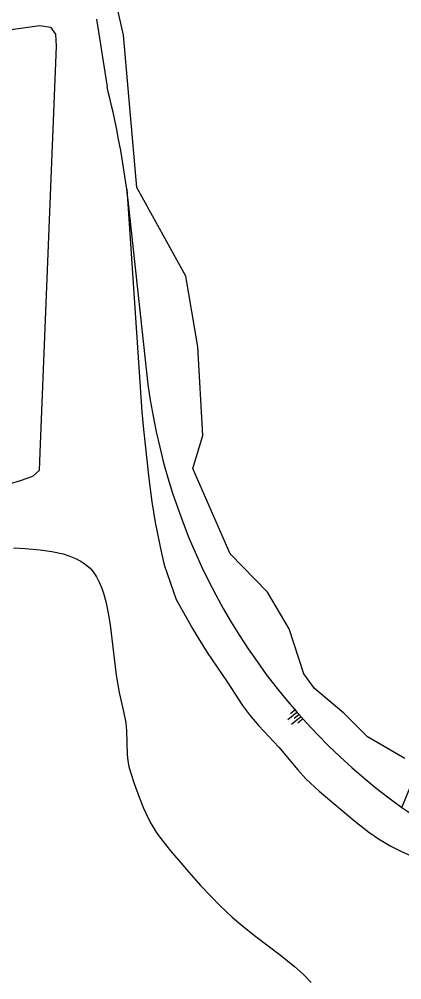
# Model space of a CAD drawing. Extents: x 130998 to 133001, y 398999 to 403002.
# Drawn here: x 131126.9 to 131191.7, y 400092.8 to 400255.4 of the extents above; entities that cross this region are included whole.
import ezdxf

# ---------------------------------------------------------------- set-up
doc = ezdxf.new("R2010")
doc.units = 0
for name, color, linetype in [('gg-knt-bovenkant onderkant talud', 7, 'Continuous'), ('gg-knt-onverhard', 7, 'Continuous'), ('gg-kntw-bovenkant insteek waterloop', 7, 'Continuous'), ('gg-kntw-waterlijn', 7, 'Continuous'), ('gt-grn-groengrens', 7, 'Continuous'), ('gt-symb-talud symbool', 7, 'Continuous')]:
    doc.layers.add(name, color=color, linetype=linetype)

# ---------------------------------------------------------------- blocks, each defined once
blk = doc.blocks.new('gt0-TALUD_1')
at = {"layer": 'gt-symb-talud symbool'}
for p, q in [((-1, -1), (-1, 0)), ((-0.5, -2), (-0.5, 0)), ((0, -1), (0, 0)), ((0.5, -2), (0.5, 0)), ((1, -1), (1, 0))]:
    blk.add_line(p, q, dxfattribs=at)

msp = doc.modelspace()

# ---------------------------------------------------------------- linework, layer by layer
at = {"layer": 'gg-knt-bovenkant onderkant talud'}
msp.add_lwpolyline([(131145.11, 400226.66), (131147.68, 400188.95), (131147.96, 400185.96), (131148.86, 400177.7), (131149.34, 400173.73), (131149.93, 400170.25), (131151, 400165.02), (131151.44, 400163.07), (131153.48, 400157.17), (131156.22, 400152.28), (131157.24, 400150.57), (131158.73, 400148.2), (131162.09, 400143.23), (131164.7, 400139.27), (131165.88, 400137.66), (131167.48, 400135.79), (131170.85, 400132.18), (131174.05, 400128.34), (131175.49, 400126.78), (131177.7, 400124.75), (131183.74, 400119.65), (131186.12, 400117.8), (131187.76, 400116.67), (131188.97, 400115.92), (131189.84, 400115.43), (131191.63, 400114.53), (131193.25, 400113.77)], dxfattribs=at)
at = {"layer": 'gg-knt-onverhard'}
for points in [[(131000, 400221.6), (131024.31, 400227.57), (131084.08, 400242.75), (131125.93, 400253.77), (131130.4, 400254.37), (131132.19, 400254.11), (131133.05, 400252.88), (131133.14, 400250.87), (131130.39, 400182.07), (131130.24, 400179.02), (131129.14, 400177.99), (131127.03, 400177.28), (131125.21, 400176.74), (131119.18, 400174.64), (131103.59, 400169.05), (131088.34, 400163.46), (131056.01, 400150.74)], [(131125.89, 400165.94), (131127.89, 400165.85), (131130.41, 400165.62), (131132.39, 400165.34), (131134.35, 400164.9), (131135.31, 400164.59), (131136.41, 400164.15), (131137.31, 400163.68), (131138.14, 400163.13), (131138.89, 400162.47), (131139.41, 400161.88), (131139.96, 400161.05), (131140.43, 400160.15), (131140.82, 400159.21), (131141.15, 400158.24), (131141.55, 400156.83), (131141.96, 400154.87), (131142.27, 400152.9), (131143.28, 400144.4), (131143.79, 400141.44), (131144.54, 400138.25), (131144.92, 400136.29), (131145.06, 400134.98), (131145.16, 400130.98), (131145.28, 400129.88), (131145.46, 400128.91), (131145.71, 400127.94), (131146.35, 400126.03), (131147.2, 400123.75), (131147.95, 400121.89), (131148.79, 400120.07), (131149.25, 400119.2), (131150.09, 400117.83), (131150.66, 400117.01), (131152.5, 400114.63), (131155.6, 400111.01), (131157.6, 400108.78), (131159.37, 400106.89), (131160.78, 400105.47), (131162.96, 400103.41), (131164.41, 400102.17), (131166.76, 400100.3), (131171.16, 400096.97), (131173.5, 400095.09), (131174.99, 400093.75), (131176.33, 400092.38)]]:
    msp.add_lwpolyline(points, dxfattribs=at)
at = {"layer": 'gg-kntw-bovenkant insteek waterloop'}
msp.add_line((131139.96, 400255.43), (131141.76, 400243.99), dxfattribs=at)
msp.add_lwpolyline([(131148.7, 400193.6), (131145.42, 400224.28), (131145.11, 400226.66)], dxfattribs=at)
for centre, radius, start, end in [((130981.38, 400204.02), 165.29, 7.8713, 13.9922), ((131253.22, 400207.65), 105.47, 187.6547, 234.3006), ((131253.24, 400207.67), 105.49, 234.3021, 245.0379)]:
    msp.add_arc(centre, radius, start, end, dxfattribs=at)
at = {"layer": 'gg-kntw-waterlijn'}
msp.add_lwpolyline([(131192.21, 400130.28), (131185.88, 400133.95), (131181.89, 400137.94), (131176.9, 400142.1), (131175.07, 400144.6), (131172.58, 400152.25), (131168.92, 400158.41), (131162.59, 400164.9), (131156.27, 400179.38), (131157.96, 400184.98), (131157.13, 400199.96), (131155.13, 400211.94), (131146.82, 400226.95), (131144.57, 400252.71), (131142.96, 400259.76), (131144.7, 400270.55), (131146.48, 400275.18), (131149.58, 400278.66), (131155.97, 400284.9), (131159.46, 400284.66), (131174.6, 400296.48), (131187.7, 400305.88), (131205.17, 400322.02)], dxfattribs=at)
at = {"layer": 'gt-grn-groengrens'}
msp.add_line((131191.68, 400122), (131195.07, 400130.14), dxfattribs=at)

# ---------------------------------------------------------------- block references
at = {"layer": 'gt-symb-talud symbool', "xscale": 0.9998824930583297, "yscale": 0.9998824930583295, "rotation": -50.72268851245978}
msp.add_blockref('gt0-TALUD_1', (131174.22, 400137.74), dxfattribs=at)

doc.saveas('drawing.dxf')
